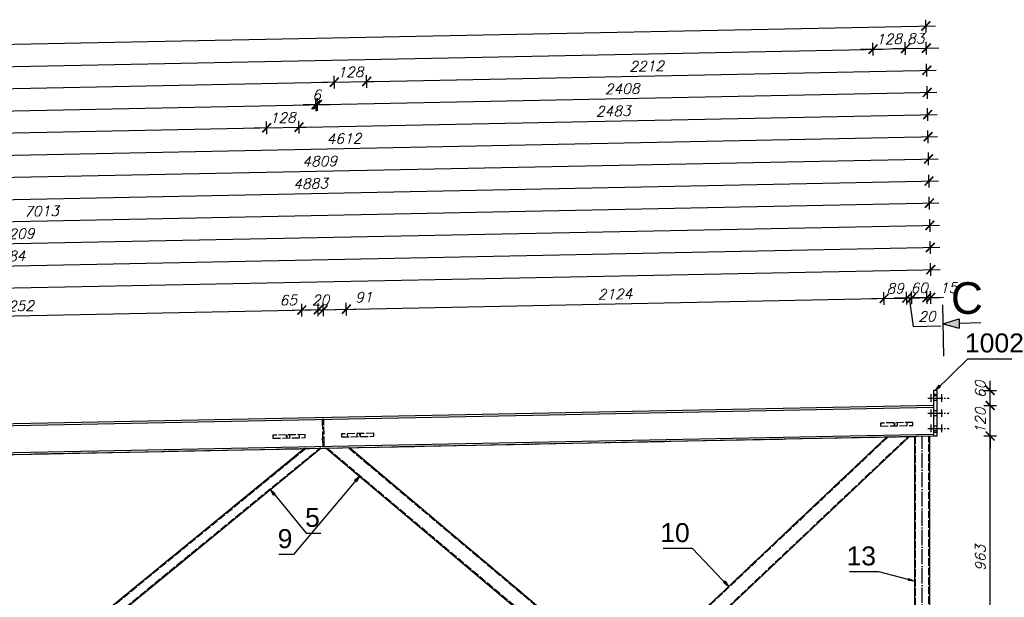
# Model space of a CAD drawing. Header units: millimetres. Extents: x 1814 to 94182, y 11562 to 49454.
# Tile 463 of 656: x 23540 to 23929, y 28825 to 29053. Entities that reach past the tile are written whole.
import ezdxf

# ---------------------------------------------------------------- set-up
doc = ezdxf.new("R2010")
doc.units = ezdxf.units.MM
doc.linetypes.add('ACAD_ISO02W100', pattern=[15, 12, -3])
doc.linetypes.add('ACAD_ISO04W100', pattern=[30, 24, -3, 0, -3])
doc.layers.add('wymiar', color=135, linetype='Continuous', lineweight=9)
doc.styles.add('ARIAL', font='arial.ttf')
doc.styles.add('CutSymbolUp', font='arial.ttf', dxfattribs={"height": 5})
doc.styles.add('WYMIARY', font='simplex.shx', dxfattribs={"oblique": 15})
doc.dimstyles.new('1-25', dxfattribs={"dimscale": 25, "dimtxt": 0.16, "dimasz": 0.2, "dimexe": 0.1, "dimexo": 0.1, "dimgap": 0.075, "dimtad": 1, "dimdec": 0, "dimlfac": 10, "dimrnd": 0.01, "dimzin": 9, "dimtxsty": 'WYMIARY', "dimblk": 'ARCHTICK', "dimcen": 0.2, "dimdle": 0.15, "dimadec": 1, "dimazin": 1, "dimtfac": 1, "dimtdec": 0, "dimtix": 1, "dimtmove": 2, "dimatfit": 3, "dimldrblk": 'ARCHTICK', "dimfxl": 0, "dimarcsym": 0})

# ---------------------------------------------------------------- blocks, each defined once
blk = doc.blocks.new('sectionup')
blk.add_hatch(color=256).paths.add_polyline_path([(-2.55, 0.73), (-2.55, -0.73), (0, 0)])
at = {"color": 7, "linetype": 'Continuous'}
for p, q in [((0, 3), (0, -5.15)), ((-6, 0), (-2.55, 0))]:
    blk.add_line(p, q, dxfattribs=at)
for p, q in [((0, 0), (-2.55, 0.73)), ((-2.55, 0.73), (-2.55, -0.73)), ((0, 0), (-2.55, -0.73))]:
    blk.add_line(p, q)
blk = doc.blocks.new('_ARCHTICK')
at = {"color": 0, "linetype": 'ByBlock', "lineweight": -2}
blk.add_solid([(0.398, 0.309), (0.309, 0.398), (-0.309, -0.398), (-0.398, -0.309)], dxfattribs=at)
blk = doc.blocks.new('*D1238')
at = {"layer": 'Defpoints', "color": 0}
for p in [(23901.14, 28888.38), (23923.51, 28888.38), (23902.64, 28792.11)]:
    blk.add_point(p, dxfattribs=at)
at = {"layer": 'wymiar', "color": 0, "lineweight": -2}
for p, q in [((23923.51, 28788.36), (23923.51, 28892.13)), ((23921.01, 28888.38), (23926.01, 28888.38)), ((23921.01, 28792.11), (23926.01, 28792.11))]:
    blk.add_line(p, q, dxfattribs=at)
at = {"layer": 'wymiar', "color": 0, "lineweight": -2, "xscale": 5, "yscale": 5, "zscale": 5}
for p, rotation in [((23923.51, 28888.38), 90), ((23923.51, 28792.11), 270)]:
    blk.add_blockref('_ARCHTICK', p, dxfattribs=dict(at, rotation=rotation))
at = {"layer": 'wymiar', "color": 0, "insert": (23919.63, 28840.25), "char_height": 4, "attachment_point": 5, "rotation": 90, "style": 'WYMIARY'}
blk.add_mtext('963', dxfattribs=at)
blk = doc.blocks.new('*D1244')
at = {"layer": 'Defpoints', "color": 0}
for p in [(23901.14, 28900.39), (23923.51, 28900.39), (23901.14, 28888.38)]:
    blk.add_point(p, dxfattribs=at)
at = {"layer": 'wymiar', "color": 0, "lineweight": -2}
for p, q in [((23923.51, 28900.39), (23923.51, 28905.39)), ((23921.01, 28900.39), (23926.01, 28900.39)), ((23923.51, 28888.38), (23923.51, 28900.39)), ((23921.01, 28888.38), (23926.01, 28888.38)), ((23923.51, 28888.38), (23923.51, 28883.38))]:
    blk.add_line(p, q, dxfattribs=at)
at = {"layer": 'wymiar', "color": 0, "lineweight": -2, "xscale": 5, "yscale": 5, "zscale": 5}
for p, rotation in [((23923.51, 28900.39), 270), ((23923.51, 28888.38), 90)]:
    blk.add_blockref('_ARCHTICK', p, dxfattribs=dict(at, rotation=rotation))
at = {"layer": 'wymiar', "color": 0, "insert": (23919.63, 28894.38), "char_height": 4, "attachment_point": 5, "rotation": 90, "style": 'WYMIARY'}
blk.add_mtext('120', dxfattribs=at)
blk = doc.blocks.new('*D1245')
at = {"layer": 'Defpoints', "color": 0}
for p in [(23901.14, 28906.39), (23923.51, 28906.39), (23901.14, 28900.39)]:
    blk.add_point(p, dxfattribs=at)
at = {"layer": 'wymiar', "color": 0, "lineweight": -2}
for p, q in [((23923.51, 28896.64), (23923.51, 28910.14)), ((23921.01, 28906.39), (23926.01, 28906.39)), ((23921.01, 28900.39), (23926.01, 28900.39))]:
    blk.add_line(p, q, dxfattribs=at)
at = {"layer": 'wymiar', "color": 0, "lineweight": -2, "xscale": 5, "yscale": 5, "zscale": 5}
for p, rotation in [((23923.51, 28906.39), 90), ((23923.51, 28900.39), 270)]:
    blk.add_blockref('_ARCHTICK', p, dxfattribs=dict(at, rotation=rotation))
at = {"layer": 'wymiar', "color": 0, "insert": (23919.63, 28906.79), "char_height": 4, "attachment_point": 5, "rotation": 90, "style": 'WYMIARY'}
blk.add_mtext('60', dxfattribs=at)
blk = doc.blocks.new('*D1249')
at = {"layer": 'Defpoints', "color": 0}
for p in [(23637.84, 29010.11), (23640.3, 28887.47), (22939.44, 28881.15)]:
    blk.add_point(p, dxfattribs=at)
at = {"layer": 'wymiar', "color": 0, "lineweight": -2}
for p, q in [((22933.39, 28996.02), (23641.59, 29010.19)), ((23637.89, 29007.61), (23637.79, 29012.61)), ((22937.19, 28993.59), (22937.09, 28998.59))]:
    blk.add_line(p, q, dxfattribs=at)
at = {"layer": 'wymiar', "color": 0, "lineweight": -2, "xscale": 5, "yscale": 5, "zscale": 5}
for p, rotation in [((23637.84, 29010.11), 1.146122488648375), ((22937.14, 28996.09), 181.1461224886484)]:
    blk.add_blockref('_ARCHTICK', p, dxfattribs=dict(at, rotation=rotation))
at = {"layer": 'wymiar', "color": 0, "insert": (23287.42, 29006.98), "char_height": 4, "attachment_point": 5, "rotation": 1.1461, "style": 'WYMIARY'}
blk.add_mtext('7008', dxfattribs=at)
blk = doc.blocks.new('*D1250')
at = {"layer": 'Defpoints', "color": 0}
for p in [(23657.29, 29019.25), (23659.89, 28889.56), (22939.44, 28881.15)]:
    blk.add_point(p, dxfattribs=at)
at = {"layer": 'wymiar', "color": 0, "lineweight": -2}
for p, q in [((23657.34, 29016.75), (23657.24, 29021.75)), ((22933.22, 29004.77), (23661.04, 29019.33)), ((22937.02, 29002.34), (22936.92, 29007.34))]:
    blk.add_line(p, q, dxfattribs=at)
at = {"layer": 'wymiar', "color": 0, "lineweight": -2, "xscale": 5, "yscale": 5, "zscale": 5}
for p, rotation in [((23657.29, 29019.25), 1.146122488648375), ((22936.97, 29004.84), 181.1461224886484)]:
    blk.add_blockref('_ARCHTICK', p, dxfattribs=dict(at, rotation=rotation))
at = {"layer": 'wymiar', "color": 0, "insert": (23297.05, 29015.92), "char_height": 4, "attachment_point": 5, "rotation": 1.1461, "style": 'WYMIARY'}
blk.add_mtext('7205', dxfattribs=at)
blk = doc.blocks.new('*D1251')
at = {"layer": 'Defpoints', "color": 0}
for p in [(23664.57, 29028.15), (23667.38, 28888.01), (22939.44, 28881.15)]:
    blk.add_point(p, dxfattribs=at)
at = {"layer": 'wymiar', "color": 0, "lineweight": -2}
for p, q in [((23664.62, 29025.65), (23664.52, 29030.65)), ((22933.04, 29013.52), (23668.32, 29028.23)), ((22936.84, 29011.09), (22936.74, 29016.09))]:
    blk.add_line(p, q, dxfattribs=at)
at = {"layer": 'wymiar', "color": 0, "lineweight": -2, "xscale": 5, "yscale": 5, "zscale": 5}
for p, rotation in [((23664.57, 29028.15), 1.146122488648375), ((22936.79, 29013.59), 181.1461224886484)]:
    blk.add_blockref('_ARCHTICK', p, dxfattribs=dict(at, rotation=rotation))
at = {"layer": 'wymiar', "color": 0, "insert": (23300.61, 29024.74), "char_height": 4, "attachment_point": 5, "rotation": 1.1461, "style": 'WYMIARY'}
blk.add_mtext('7279', dxfattribs=at)
blk = doc.blocks.new('*D1252')
at = {"layer": 'Defpoints', "color": 0}
for p in [(23877.27, 29041.16), (23880.25, 28892.27), (22939.44, 28881.15)]:
    blk.add_point(p, dxfattribs=at)
at = {"layer": 'wymiar', "color": 0, "lineweight": -2}
for p, q in [((22932.87, 29022.26), (23881.02, 29041.23)), ((23877.32, 29038.66), (23877.22, 29043.66)), ((22936.67, 29019.84), (22936.57, 29024.84))]:
    blk.add_line(p, q, dxfattribs=at)
at = {"layer": 'wymiar', "color": 0, "lineweight": -2, "xscale": 5, "yscale": 5, "zscale": 5}
for p, rotation in [((23877.27, 29041.16), 1.146122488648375), ((22936.62, 29022.34), 181.1461224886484)]:
    blk.add_blockref('_ARCHTICK', p, dxfattribs=dict(at, rotation=rotation))
at = {"layer": 'wymiar', "color": 0, "insert": (23406.87, 29035.62), "char_height": 4, "attachment_point": 5, "rotation": 1.1461, "style": 'WYMIARY'}
blk.add_mtext('9408', dxfattribs=at)
blk = doc.blocks.new('*D1253')
at = {"layer": 'Defpoints', "color": 0}
for p in [(23898.14, 29050.33), (23901.14, 28900.39), (22939.44, 28881.15)]:
    blk.add_point(p, dxfattribs=at)
at = {"layer": 'wymiar', "color": 0, "lineweight": -2}
for p, q in [((23898.19, 29047.83), (23898.09, 29052.83)), ((22932.69, 29031.01), (23901.89, 29050.4)), ((22936.49, 29028.59), (22936.39, 29033.59))]:
    blk.add_line(p, q, dxfattribs=at)
at = {"layer": 'wymiar', "color": 0, "lineweight": -2, "xscale": 5, "yscale": 5, "zscale": 5}
for p, rotation in [((23898.14, 29050.33), 1.146122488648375), ((22936.44, 29031.09), 181.1461224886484)]:
    blk.add_blockref('_ARCHTICK', p, dxfattribs=dict(at, rotation=rotation))
at = {"layer": 'wymiar', "color": 0, "insert": (23417.22, 29044.58), "char_height": 4, "attachment_point": 5, "rotation": 1.1461, "style": 'WYMIARY'}
blk.add_mtext('9619', dxfattribs=at)
blk = doc.blocks.new('*D1239')
at = {"layer": 'Defpoints', "color": 0}
for p in [(23900.07, 28954.1), (23901.14, 28900.39), (22960.14, 28873.86)]:
    blk.add_point(p, dxfattribs=at)
at = {"layer": 'wymiar', "color": 0, "lineweight": -2}
for p, q in [((23900.12, 28951.6), (23900.02, 28956.6)), ((22955.17, 28935.19), (23903.82, 28954.17)), ((22958.97, 28932.77), (22958.87, 28937.77))]:
    blk.add_line(p, q, dxfattribs=at)
at = {"layer": 'wymiar', "color": 0, "lineweight": -2, "xscale": 5, "yscale": 5, "zscale": 5}
for p, rotation in [((23900.07, 28954.1), 1.146122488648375), ((22958.92, 28935.27), 181.1461224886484)]:
    blk.add_blockref('_ARCHTICK', p, dxfattribs=dict(at, rotation=rotation))
at = {"layer": 'wymiar', "color": 0, "insert": (23429.41, 28948.56), "char_height": 4, "attachment_point": 5, "rotation": 1.1461, "style": 'WYMIARY'}
blk.add_mtext('9413', dxfattribs=at)
blk = doc.blocks.new('*D1241')
at = {"layer": 'Defpoints', "color": 0}
for p in [(23899.89, 28962.84), (23901.14, 28900.39), (23173.04, 28879.32)]:
    blk.add_point(p, dxfattribs=at)
at = {"layer": 'wymiar', "color": 0, "lineweight": -2}
for p, q in [((23899.94, 28960.34), (23899.84, 28965.34)), ((23167.91, 28948.2), (23903.64, 28962.92)), ((23171.71, 28945.78), (23171.61, 28950.77))]:
    blk.add_line(p, q, dxfattribs=at)
at = {"layer": 'wymiar', "color": 0, "lineweight": -2, "xscale": 5, "yscale": 5, "zscale": 5}
for p, rotation in [((23899.89, 28962.84), 1.146122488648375), ((23171.66, 28948.27), 181.1461224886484)]:
    blk.add_blockref('_ARCHTICK', p, dxfattribs=dict(at, rotation=rotation))
at = {"layer": 'wymiar', "color": 0, "insert": (23535.7, 28959.43), "char_height": 4, "attachment_point": 5, "rotation": 1.1461, "style": 'WYMIARY'}
blk.add_mtext('7284', dxfattribs=at)
blk = doc.blocks.new('*D1243')
at = {"layer": 'Defpoints', "color": 0}
for p in [(23899.72, 28971.59), (23901.14, 28900.39), (23180.49, 28879.97)]:
    blk.add_point(p, dxfattribs=at)
at = {"layer": 'wymiar', "color": 0, "lineweight": -2}
for p, q in [((23175.19, 28957.1), (23903.47, 28971.67)), ((23899.77, 28969.09), (23899.67, 28974.09)), ((23178.99, 28954.67), (23178.89, 28959.67))]:
    blk.add_line(p, q, dxfattribs=at)
at = {"layer": 'wymiar', "color": 0, "lineweight": -2, "xscale": 5, "yscale": 5, "zscale": 5}
for p, rotation in [((23899.72, 28971.59), 1.146122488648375), ((23178.94, 28957.17), 181.1461224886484)]:
    blk.add_blockref('_ARCHTICK', p, dxfattribs=dict(at, rotation=rotation))
at = {"layer": 'wymiar', "color": 0, "insert": (23539.25, 28968.26), "char_height": 4, "attachment_point": 5, "rotation": 1.1461, "style": 'WYMIARY'}
blk.add_mtext('7209', dxfattribs=at)
blk = doc.blocks.new('*D1269')
at = {"layer": 'Defpoints', "color": 0}
for p in [(23899.54, 28980.34), (23901.14, 28900.39), (23200.12, 28879.86)]:
    blk.add_point(p, dxfattribs=at)
at = {"layer": 'wymiar', "color": 0, "lineweight": -2}
for p, q in [((23899.59, 28977.84), (23899.49, 28982.84)), ((23194.64, 28966.24), (23903.29, 28980.42)), ((23198.44, 28963.81), (23198.34, 28968.81))]:
    blk.add_line(p, q, dxfattribs=at)
at = {"layer": 'wymiar', "color": 0, "lineweight": -2, "xscale": 5, "yscale": 5, "zscale": 5}
for p, rotation in [((23899.54, 28980.34), 1.146122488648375), ((23198.39, 28966.31), 181.1461224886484)]:
    blk.add_blockref('_ARCHTICK', p, dxfattribs=dict(at, rotation=rotation))
at = {"layer": 'wymiar', "color": 0, "insert": (23548.89, 28977.2), "char_height": 4, "attachment_point": 5, "rotation": 1.1461, "style": 'WYMIARY'}
blk.add_mtext('7013', dxfattribs=at)
blk = doc.blocks.new('*D1271')
at = {"layer": 'Defpoints', "color": 0}
for p in [(23899.37, 28989.09), (23901.14, 28900.39), (23413.04, 28884.12)]:
    blk.add_point(p, dxfattribs=at)
at = {"layer": 'wymiar', "color": 0, "lineweight": -2}
for p, q in [((23899.42, 28986.59), (23899.32, 28991.59)), ((23407.39, 28979.25), (23903.12, 28989.16)), ((23411.19, 28976.82), (23411.09, 28981.82))]:
    blk.add_line(p, q, dxfattribs=at)
at = {"layer": 'wymiar', "color": 0, "lineweight": -2, "xscale": 5, "yscale": 5, "zscale": 5}
for p, rotation in [((23899.37, 28989.09), 1.146122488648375), ((23411.14, 28979.32), 181.1461224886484)]:
    blk.add_blockref('_ARCHTICK', p, dxfattribs=dict(at, rotation=rotation))
at = {"layer": 'wymiar', "color": 0, "insert": (23655.17, 28988.08), "char_height": 4, "attachment_point": 5, "rotation": 1.1461, "style": 'WYMIARY'}
blk.add_mtext('4883', dxfattribs=at)
blk = doc.blocks.new('*D1273')
at = {"layer": 'Defpoints', "color": 0}
for p in [(23899.19, 28997.84), (23901.14, 28900.39), (23420.41, 28888.64)]:
    blk.add_point(p, dxfattribs=at)
at = {"layer": 'wymiar', "color": 0, "lineweight": -2}
for p, q in [((23899.24, 28995.34), (23899.14, 29000.34)), ((23414.67, 28988.14), (23902.94, 28997.91)), ((23418.47, 28985.72), (23418.37, 28990.72))]:
    blk.add_line(p, q, dxfattribs=at)
at = {"layer": 'wymiar', "color": 0, "lineweight": -2, "xscale": 5, "yscale": 5, "zscale": 5}
for p, rotation in [((23899.19, 28997.84), 1.146122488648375), ((23418.42, 28988.22), 181.1461224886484)]:
    blk.add_blockref('_ARCHTICK', p, dxfattribs=dict(at, rotation=rotation))
at = {"layer": 'wymiar', "color": 0, "insert": (23658.73, 28996.9), "char_height": 4, "attachment_point": 5, "rotation": 1.1461, "style": 'WYMIARY'}
blk.add_mtext('4809', dxfattribs=at)
blk = doc.blocks.new('*D1259')
at = {"layer": 'Defpoints', "color": 0}
for p in [(23899.02, 29006.59), (23901.14, 28900.39), (23440.12, 28884.66)]:
    blk.add_point(p, dxfattribs=at)
at = {"layer": 'wymiar', "color": 0, "lineweight": -2}
for p, q in [((23434.12, 28997.28), (23902.77, 29006.66)), ((23899.07, 29004.09), (23898.97, 29009.08)), ((23437.92, 28994.86), (23437.82, 28999.86))]:
    blk.add_line(p, q, dxfattribs=at)
at = {"layer": 'wymiar', "color": 0, "lineweight": -2, "xscale": 5, "yscale": 5, "zscale": 5}
for p, rotation in [((23899.02, 29006.59), 1.146122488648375), ((23437.87, 28997.36), 181.1461224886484)]:
    blk.add_blockref('_ARCHTICK', p, dxfattribs=dict(at, rotation=rotation))
at = {"layer": 'wymiar', "color": 0, "insert": (23668.36, 29005.85), "char_height": 4, "attachment_point": 5, "rotation": 1.1461, "style": 'WYMIARY'}
blk.add_mtext('4612', dxfattribs=at)
blk = doc.blocks.new('*D1260')
at = {"layer": 'Defpoints', "color": 0}
for p in [(23650.61, 29010.37), (23640.3, 28887.47), (23653.04, 28888.92)]:
    blk.add_point(p, dxfattribs=at)
at = {"layer": 'wymiar', "color": 0, "lineweight": -2}
for p, q in [((23637.84, 29010.11), (23632.84, 29010.01)), ((23637.89, 29007.61), (23637.79, 29012.61)), ((23637.84, 29010.11), (23650.61, 29010.37)), ((23650.66, 29007.87), (23650.56, 29012.87)), ((23650.61, 29010.37), (23655.61, 29010.47))]:
    blk.add_line(p, q, dxfattribs=at)
at = {"layer": 'wymiar', "color": 0, "lineweight": -2, "xscale": 5, "yscale": 5, "zscale": 5}
for p, rotation in [((23637.84, 29010.11), 1.146122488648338), ((23650.61, 29010.37), 181.1461224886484)]:
    blk.add_blockref('_ARCHTICK', p, dxfattribs=dict(at, rotation=rotation))
at = {"layer": 'wymiar', "color": 0, "insert": (23644.15, 29014.11), "char_height": 4, "attachment_point": 5, "rotation": 1.1461, "style": 'WYMIARY'}
blk.add_mtext('128', dxfattribs=at)
blk = doc.blocks.new('*D1261')
at = {"layer": 'Defpoints', "color": 0}
for p in [(23898.84, 29015.33), (23901.14, 28900.39), (23653.04, 28888.92)]:
    blk.add_point(p, dxfattribs=at)
at = {"layer": 'wymiar', "color": 0, "lineweight": -2}
for p, q in [((23898.89, 29012.83), (23898.79, 29017.83)), ((23646.86, 29010.29), (23902.59, 29015.41)), ((23650.66, 29007.87), (23650.56, 29012.87))]:
    blk.add_line(p, q, dxfattribs=at)
at = {"layer": 'wymiar', "color": 0, "lineweight": -2, "xscale": 5, "yscale": 5, "zscale": 5}
for p, rotation in [((23898.84, 29015.33), 1.146122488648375), ((23650.61, 29010.37), 181.1461224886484)]:
    blk.add_blockref('_ARCHTICK', p, dxfattribs=dict(at, rotation=rotation))
at = {"layer": 'wymiar', "color": 0, "insert": (23774.65, 29016.72), "char_height": 4, "attachment_point": 5, "rotation": 1.1461, "style": 'WYMIARY'}
blk.add_mtext('2483', dxfattribs=at)
blk = doc.blocks.new('*D1262')
at = {"layer": 'Defpoints', "color": 0}
for p in [(23657.89, 29019.26), (23660.4, 28893.73), (23659.89, 28889.56)]:
    blk.add_point(p, dxfattribs=at)
at = {"layer": 'wymiar', "color": 0, "lineweight": -2}
for p, q in [((23657.34, 29016.75), (23657.24, 29021.75)), ((23657.94, 29016.77), (23657.84, 29021.76)), ((23657.29, 29019.25), (23652.29, 29019.15)), ((23657.29, 29019.25), (23657.89, 29019.26)), ((23657.89, 29019.26), (23662.89, 29019.36))]:
    blk.add_line(p, q, dxfattribs=at)
at = {"layer": 'wymiar', "color": 0, "lineweight": -2, "xscale": 5, "yscale": 5, "zscale": 5}
for p, rotation in [((23657.29, 29019.25), 1.146122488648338), ((23657.89, 29019.26), 181.1461224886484)]:
    blk.add_blockref('_ARCHTICK', p, dxfattribs=dict(at, rotation=rotation))
at = {"layer": 'wymiar', "color": 0, "insert": (23657.51, 29023.13), "char_height": 4, "attachment_point": 5, "rotation": 1.1461, "style": 'WYMIARY'}
blk.add_mtext('6', dxfattribs=at)
blk = doc.blocks.new('*D1263')
at = {"layer": 'Defpoints', "color": 0}
for p in [(23898.67, 29024.08), (23901.14, 28900.39), (23660.4, 28893.73)]:
    blk.add_point(p, dxfattribs=at)
at = {"layer": 'wymiar', "color": 0, "lineweight": -2}
for p, q in [((23898.72, 29021.58), (23898.62, 29026.58)), ((23654.14, 29019.19), (23902.42, 29024.16)), ((23657.94, 29016.77), (23657.84, 29021.76))]:
    blk.add_line(p, q, dxfattribs=at)
at = {"layer": 'wymiar', "color": 0, "lineweight": -2, "xscale": 5, "yscale": 5, "zscale": 5}
for p, rotation in [((23898.67, 29024.08), 1.146122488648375), ((23657.89, 29019.26), 181.1461224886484)]:
    blk.add_blockref('_ARCHTICK', p, dxfattribs=dict(at, rotation=rotation))
at = {"layer": 'wymiar', "color": 0, "insert": (23778.2, 29025.55), "char_height": 4, "attachment_point": 5, "rotation": 1.1461, "style": 'WYMIARY'}
blk.add_mtext('2408', dxfattribs=at)
blk = doc.blocks.new('*D1264')
at = {"layer": 'Defpoints', "color": 0}
for p in [(23677.34, 29028.41), (23667.38, 28888.01), (23680.14, 28888.26)]:
    blk.add_point(p, dxfattribs=at)
at = {"layer": 'wymiar', "color": 0, "lineweight": -2}
for p, q in [((23664.62, 29025.65), (23664.52, 29030.65)), ((23677.39, 29025.91), (23677.29, 29030.91)), ((23664.57, 29028.15), (23659.57, 29028.05)), ((23664.57, 29028.15), (23677.34, 29028.41)), ((23677.34, 29028.41), (23682.34, 29028.51))]:
    blk.add_line(p, q, dxfattribs=at)
at = {"layer": 'wymiar', "color": 0, "lineweight": -2, "xscale": 5, "yscale": 5, "zscale": 5}
for p, rotation in [((23664.57, 29028.15), 1.146122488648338), ((23677.34, 29028.41), 181.1461224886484)]:
    blk.add_blockref('_ARCHTICK', p, dxfattribs=dict(at, rotation=rotation))
at = {"layer": 'wymiar', "color": 0, "insert": (23670.88, 29032.15), "char_height": 4, "attachment_point": 5, "rotation": 1.1461, "style": 'WYMIARY'}
blk.add_mtext('128', dxfattribs=at)
blk = doc.blocks.new('*D1265')
at = {"layer": 'Defpoints', "color": 0}
for p in [(23898.49, 29032.83), (23901.14, 28900.39), (23680.14, 28888.26)]:
    blk.add_point(p, dxfattribs=at)
at = {"layer": 'wymiar', "color": 0, "lineweight": -2}
for p, q in [((23898.54, 29030.33), (23898.44, 29035.33)), ((23673.59, 29028.33), (23902.24, 29032.91)), ((23677.39, 29025.91), (23677.29, 29030.91))]:
    blk.add_line(p, q, dxfattribs=at)
at = {"layer": 'wymiar', "color": 0, "lineweight": -2, "xscale": 5, "yscale": 5, "zscale": 5}
for p, rotation in [((23898.49, 29032.83), 1.146122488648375), ((23677.34, 29028.41), 181.1461224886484)]:
    blk.add_blockref('_ARCHTICK', p, dxfattribs=dict(at, rotation=rotation))
at = {"layer": 'wymiar', "color": 0, "insert": (23787.84, 29034.49), "char_height": 4, "attachment_point": 5, "rotation": 1.1461, "style": 'WYMIARY'}
blk.add_mtext('2212', dxfattribs=at)
blk = doc.blocks.new('*D1266')
at = {"layer": 'Defpoints', "color": 0}
for p in [(23890.04, 29041.41), (23892.99, 28893.72), (23880.25, 28892.27)]:
    blk.add_point(p, dxfattribs=at)
at = {"layer": 'wymiar', "color": 0, "lineweight": -2}
for p, q in [((23877.27, 29041.16), (23872.27, 29041.06)), ((23877.32, 29038.66), (23877.22, 29043.66)), ((23877.27, 29041.16), (23890.04, 29041.41)), ((23890.09, 29038.91), (23889.99, 29043.91)), ((23890.04, 29041.41), (23895.04, 29041.51))]:
    blk.add_line(p, q, dxfattribs=at)
at = {"layer": 'wymiar', "color": 0, "lineweight": -2, "xscale": 5, "yscale": 5, "zscale": 5}
for p, rotation in [((23877.27, 29041.16), 1.146122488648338), ((23890.04, 29041.41), 181.1461224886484)]:
    blk.add_blockref('_ARCHTICK', p, dxfattribs=dict(at, rotation=rotation))
at = {"layer": 'wymiar', "color": 0, "insert": (23883.58, 29045.16), "char_height": 4, "attachment_point": 5, "rotation": 1.1461, "style": 'WYMIARY'}
blk.add_mtext('128', dxfattribs=at)
blk = doc.blocks.new('*D1267')
at = {"layer": 'Defpoints', "color": 0}
for p in [(23898.32, 29041.58), (23901.14, 28900.39), (23892.99, 28893.72)]:
    blk.add_point(p, dxfattribs=at)
at = {"layer": 'wymiar', "color": 0, "lineweight": -2}
for p, q in [((23890.04, 29041.41), (23885.04, 29041.31)), ((23890.09, 29038.91), (23889.99, 29043.91)), ((23890.04, 29041.41), (23898.32, 29041.58)), ((23898.37, 29039.08), (23898.27, 29044.08)), ((23898.32, 29041.58), (23903.32, 29041.68))]:
    blk.add_line(p, q, dxfattribs=at)
at = {"layer": 'wymiar', "color": 0, "lineweight": -2, "xscale": 5, "yscale": 5, "zscale": 5}
for p, rotation in [((23890.04, 29041.41), 1.146122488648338), ((23898.32, 29041.58), 181.1461224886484)]:
    blk.add_blockref('_ARCHTICK', p, dxfattribs=dict(at, rotation=rotation))
at = {"layer": 'wymiar', "color": 0, "insert": (23894.1, 29045.37), "char_height": 4, "attachment_point": 5, "rotation": 1.1461, "style": 'WYMIARY'}
blk.add_mtext('83', dxfattribs=at)
blk = doc.blocks.new('*D1228')
at = {"layer": 'Defpoints', "color": 0}
for p in [(23651.7, 28938.1), (23653.11, 28867.64), (23427.96, 28863.14)]:
    blk.add_point(p, dxfattribs=at)
at = {"layer": 'wymiar', "color": 0, "lineweight": -2}
for p, q in [((23651.75, 28935.6), (23651.65, 28940.6)), ((23422.8, 28933.52), (23655.45, 28938.18)), ((23426.6, 28931.1), (23426.5, 28936.1))]:
    blk.add_line(p, q, dxfattribs=at)
at = {"layer": 'wymiar', "color": 0, "lineweight": -2, "xscale": 5, "yscale": 5, "zscale": 5}
for p, rotation in [((23651.7, 28938.1), 1.146119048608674), ((23426.55, 28933.6), 181.1461190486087)]:
    blk.add_blockref('_ARCHTICK', p, dxfattribs=dict(at, rotation=rotation))
at = {"layer": 'wymiar', "color": 0, "insert": (23539.05, 28939.73), "char_height": 4, "attachment_point": 5, "rotation": 1.1461, "style": 'WYMIARY'}
blk.add_mtext('2252', dxfattribs=at)
blk = doc.blocks.new('*D1229')
at = {"layer": 'Defpoints', "color": 0}
for p in [(23658.17, 28938.23), (23653.11, 28867.64), (23659.58, 28867.77)]:
    blk.add_point(p, dxfattribs=at)
at = {"layer": 'wymiar', "color": 0, "lineweight": -2}
for p, q in [((23651.75, 28935.6), (23651.65, 28940.6)), ((23658.22, 28935.73), (23658.12, 28940.73)), ((23647.95, 28938.03), (23661.92, 28938.31))]:
    blk.add_line(p, q, dxfattribs=at)
at = {"layer": 'wymiar', "color": 0, "lineweight": -2, "xscale": 5, "yscale": 5, "zscale": 5}
for p, rotation in [((23651.7, 28938.1), 181.1461190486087), ((23658.17, 28938.23), 1.146119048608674)]:
    blk.add_blockref('_ARCHTICK', p, dxfattribs=dict(at, rotation=rotation))
at = {"layer": 'wymiar', "color": 0, "insert": (23646.38, 28942.04), "char_height": 4, "attachment_point": 5, "rotation": 1.1461, "style": 'WYMIARY'}
blk.add_mtext('65', dxfattribs=at)
blk = doc.blocks.new('*D1230')
at = {"layer": 'Defpoints', "color": 0}
for p in [(23660.2, 28938.27), (23659.58, 28867.77), (23661.61, 28867.81)]:
    blk.add_point(p, dxfattribs=at)
at = {"layer": 'wymiar', "color": 0, "lineweight": -2}
for p, q in [((23658.22, 28935.73), (23658.12, 28940.73)), ((23660.25, 28935.77), (23660.15, 28940.77)), ((23658.17, 28938.23), (23653.17, 28938.13)), ((23658.17, 28938.23), (23660.2, 28938.27)), ((23660.2, 28938.27), (23665.2, 28938.37))]:
    blk.add_line(p, q, dxfattribs=at)
at = {"layer": 'wymiar', "color": 0, "lineweight": -2, "xscale": 5, "yscale": 5, "zscale": 5}
for p, rotation in [((23658.17, 28938.23), 1.146119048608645), ((23660.2, 28938.27), 181.1461190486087)]:
    blk.add_blockref('_ARCHTICK', p, dxfattribs=dict(at, rotation=rotation))
at = {"layer": 'wymiar', "color": 0, "insert": (23659.11, 28942.13), "char_height": 4, "attachment_point": 5, "rotation": 1.1461, "style": 'WYMIARY'}
blk.add_mtext('20', dxfattribs=at)
blk = doc.blocks.new('*D1209')
at = {"layer": 'Defpoints', "color": 0}
for p in [(23669.3, 28938.46), (23661.61, 28867.81), (23670.71, 28867.99)]:
    blk.add_point(p, dxfattribs=at)
at = {"layer": 'wymiar', "color": 0, "lineweight": -2}
for p, q in [((23660.25, 28935.77), (23660.15, 28940.77)), ((23669.35, 28935.96), (23669.25, 28940.96)), ((23656.45, 28938.2), (23673.05, 28938.53))]:
    blk.add_line(p, q, dxfattribs=at)
at = {"layer": 'wymiar', "color": 0, "lineweight": -2, "xscale": 5, "yscale": 5, "zscale": 5}
for p, rotation in [((23660.2, 28938.27), 181.1461190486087), ((23669.3, 28938.46), 1.146119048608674)]:
    blk.add_blockref('_ARCHTICK', p, dxfattribs=dict(at, rotation=rotation))
at = {"layer": 'wymiar', "color": 0, "insert": (23676.18, 28943.17), "char_height": 4, "attachment_point": 5, "rotation": 1.1461, "style": 'WYMIARY'}
blk.add_mtext('91', dxfattribs=at)
blk = doc.blocks.new('*D1210')
at = {"layer": 'Defpoints', "color": 0}
for p in [(23881.65, 28942.7), (23883.06, 28872.24), (23670.71, 28867.99)]:
    blk.add_point(p, dxfattribs=at)
at = {"layer": 'wymiar', "color": 0, "lineweight": -2}
for p, q in [((23881.7, 28940.2), (23881.6, 28945.2)), ((23665.55, 28938.38), (23885.4, 28942.78)), ((23669.35, 28935.96), (23669.25, 28940.96))]:
    blk.add_line(p, q, dxfattribs=at)
at = {"layer": 'wymiar', "color": 0, "lineweight": -2, "xscale": 5, "yscale": 5, "zscale": 5}
for p, rotation in [((23881.65, 28942.7), 1.146119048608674), ((23669.3, 28938.46), 181.1461190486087)]:
    blk.add_blockref('_ARCHTICK', p, dxfattribs=dict(at, rotation=rotation))
at = {"layer": 'wymiar', "color": 0, "insert": (23775.4, 28944.45), "char_height": 4, "attachment_point": 5, "rotation": 1.1461, "style": 'WYMIARY'}
blk.add_mtext('2124', dxfattribs=at)
blk = doc.blocks.new('*D1211')
at = {"layer": 'Defpoints', "color": 0}
for p in [(23890.57, 28942.88), (23883.06, 28872.24), (23891.98, 28872.42)]:
    blk.add_point(p, dxfattribs=at)
at = {"layer": 'wymiar', "color": 0, "lineweight": -2}
for p, q in [((23881.7, 28940.2), (23881.6, 28945.2)), ((23890.62, 28940.38), (23890.52, 28945.38)), ((23881.65, 28942.7), (23876.65, 28942.6)), ((23881.65, 28942.7), (23890.57, 28942.88)), ((23890.57, 28942.88), (23895.57, 28942.98))]:
    blk.add_line(p, q, dxfattribs=at)
at = {"layer": 'wymiar', "color": 0, "lineweight": -2, "xscale": 5, "yscale": 5, "zscale": 5}
for p, rotation in [((23881.65, 28942.7), 1.146119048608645), ((23890.57, 28942.88), 181.1461190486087)]:
    blk.add_blockref('_ARCHTICK', p, dxfattribs=dict(at, rotation=rotation))
at = {"layer": 'wymiar', "color": 0, "insert": (23886.03, 28946.67), "char_height": 4, "attachment_point": 5, "rotation": 1.1461, "style": 'WYMIARY'}
blk.add_mtext('89', dxfattribs=at)
blk = doc.blocks.new('*D1212')
at = {"layer": 'Defpoints', "color": 0}
for p in [(23892.55, 28942.92), (23891.98, 28872.42), (23893.96, 28872.46)]:
    blk.add_point(p, dxfattribs=at)
at = {"layer": 'wymiar', "color": 0, "lineweight": -2}
for p, q in [((23890.62, 28940.38), (23890.52, 28945.38)), ((23892.6, 28940.42), (23892.5, 28945.42)), ((23890.57, 28942.88), (23885.57, 28942.78)), ((23890.57, 28942.88), (23892.55, 28942.92)), ((23890.57, 28942.88), (23892.55, 28942.92)), ((23891.56, 28942.9), (23893.17, 28931.64)), ((23892.55, 28942.92), (23897.55, 28943.02)), ((23893.17, 28931.64), (23904.07, 28931.85))]:
    blk.add_line(p, q, dxfattribs=at)
at = {"layer": 'wymiar', "color": 0, "lineweight": -2, "xscale": 5, "yscale": 5, "zscale": 5}
for p, rotation in [((23890.57, 28942.88), 1.146119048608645), ((23892.55, 28942.92), 181.1461190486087)]:
    blk.add_blockref('_ARCHTICK', p, dxfattribs=dict(at, rotation=rotation))
at = {"layer": 'wymiar', "color": 0, "insert": (23898.55, 28935.62), "char_height": 4, "attachment_point": 5, "rotation": 1.1461, "style": 'WYMIARY'}
blk.add_mtext('20', dxfattribs=at)
blk = doc.blocks.new('*D1213')
at = {"layer": 'Defpoints', "color": 0}
for p in [(23898.55, 28943.04), (23893.96, 28872.46), (23899.96, 28872.58)]:
    blk.add_point(p, dxfattribs=at)
at = {"layer": 'wymiar', "color": 0, "lineweight": -2}
for p, q in [((23892.6, 28940.42), (23892.5, 28945.42)), ((23898.6, 28940.54), (23898.5, 28945.54)), ((23892.55, 28942.92), (23887.55, 28942.82)), ((23892.55, 28942.92), (23898.55, 28943.04)), ((23898.55, 28943.04), (23903.55, 28943.14))]:
    blk.add_line(p, q, dxfattribs=at)
at = {"layer": 'wymiar', "color": 0, "lineweight": -2, "xscale": 5, "yscale": 5, "zscale": 5}
for p, rotation in [((23892.55, 28942.92), 1.146119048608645), ((23898.55, 28943.04), 181.1461190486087)]:
    blk.add_blockref('_ARCHTICK', p, dxfattribs=dict(at, rotation=rotation))
at = {"layer": 'wymiar', "color": 0, "insert": (23895.47, 28946.86), "char_height": 4, "attachment_point": 5, "rotation": 1.1461, "style": 'WYMIARY'}
blk.add_mtext('60', dxfattribs=at)
blk = doc.blocks.new('*D1214')
at = {"layer": 'Defpoints', "color": 0}
for p in [(23900.05, 28943.07), (23899.96, 28872.58), (23901.46, 28872.61)]:
    blk.add_point(p, dxfattribs=at)
at = {"layer": 'wymiar', "color": 0, "lineweight": -2}
for p, q in [((23898.6, 28940.54), (23898.5, 28945.54)), ((23900.1, 28940.57), (23900, 28945.57)), ((23898.55, 28943.04), (23893.55, 28942.94)), ((23898.55, 28943.04), (23900.05, 28943.07)), ((23900.05, 28943.07), (23905.05, 28943.17))]:
    blk.add_line(p, q, dxfattribs=at)
at = {"layer": 'wymiar', "color": 0, "lineweight": -2, "xscale": 5, "yscale": 5, "zscale": 5}
for p, rotation in [((23898.55, 28943.04), 1.146119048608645), ((23900.05, 28943.07), 181.1461190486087)]:
    blk.add_blockref('_ARCHTICK', p, dxfattribs=dict(at, rotation=rotation))
at = {"layer": 'wymiar', "color": 0, "insert": (23907.06, 28946.93), "char_height": 4, "attachment_point": 5, "rotation": 1.1461, "style": 'WYMIARY'}
blk.add_mtext('15', dxfattribs=at)

msp = doc.modelspace()

# ---------------------------------------------------------------- linework, layer by layer
at = {"color": 10, "linetype": 'ACAD_ISO04W100', "ltscale": 0.25}
for p, q in [((23900.191, 28901.884), (23900.191, 28904.884)), ((23900.191, 28901.884), (23900.191, 28904.884)), ((23904.446, 28901.884), (23904.446, 28904.884)), ((23904.446, 28901.884), (23904.446, 28904.884)), ((23898.891, 28903.384), (23907.296, 28903.384)), ((23898.891, 28903.384), (23907.296, 28903.384)), ((23900.191, 28903.384), (23900.191, 28903.384)), ((23900.191, 28903.384), (23900.191, 28903.384)), ((23904.446, 28903.384), (23904.446, 28903.384)), ((23904.446, 28903.384), (23904.446, 28903.384)), ((23898.891, 28897.384), (23907.296, 28897.384)), ((23898.891, 28897.384), (23907.296, 28897.384)), ((23900.191, 28895.884), (23900.191, 28898.884)), ((23900.191, 28895.884), (23900.191, 28898.884)), ((23900.191, 28897.384), (23900.191, 28897.384)), ((23900.191, 28897.384), (23900.191, 28897.384)), ((23904.446, 28895.884), (23904.446, 28898.884)), ((23904.446, 28895.884), (23904.446, 28898.884)), ((23904.446, 28897.384), (23904.446, 28897.384)), ((23904.446, 28897.384), (23904.446, 28897.384)), ((23898.891, 28891.384), (23907.296, 28891.384)), ((23898.891, 28891.384), (23907.296, 28891.384)), ((23900.191, 28889.884), (23900.191, 28892.884)), ((23900.191, 28889.884), (23900.191, 28892.884)), ((23900.191, 28891.384), (23900.191, 28891.384)), ((23900.191, 28891.384), (23900.191, 28891.384)), ((23904.446, 28889.884), (23904.446, 28892.884)), ((23904.446, 28889.884), (23904.446, 28892.884)), ((23904.446, 28891.384), (23904.446, 28891.384)), ((23904.446, 28891.384), (23904.446, 28891.384)), ((22937.943, 28869.113), (23902.643, 28888.413)), ((23882.743, 28888.015), (23781.293, 28792.113)), ((23896.643, 28792.113), (23896.643, 28888.293)), ((23652.793, 28883.415), (23541.293, 28792.113)), ((23779.293, 28792.113), (23670.393, 28883.767))]:
    msp.add_line(p, q, dxfattribs=at)
at = {"color": 145, "linetype": 'Continuous', "ltscale": 0.25}
for p, q in [((23902.643, 28906.386), (23901.143, 28906.386)), ((23901.143, 28906.386), (23901.143, 28906.271)), ((23901.143, 28906.271), (23901.143, 28905.946)), ((23901.143, 28905.946), (23901.143, 28905.46)), ((23901.143, 28905.46), (23901.143, 28904.886)), ((23901.143, 28904.886), (23902.643, 28904.886)), ((23901.143, 28904.886), (23901.143, 28889.883)), ((23902.643, 28906.271), (23902.643, 28906.386)), ((23902.643, 28905.946), (23902.643, 28906.271)), ((23902.643, 28905.46), (23902.643, 28905.946)), ((23902.643, 28904.886), (23902.643, 28905.46)), ((23902.643, 28889.883), (23902.643, 28904.886)), ((23901.143, 28900.386), (22939.444, 28881.146)), ((22939.444, 28880.515), (23901.143, 28899.755)), ((23901.143, 28889.883), (23902.643, 28889.883)), ((23901.143, 28889.883), (23901.143, 28889.309)), ((23901.143, 28889.309), (23901.143, 28888.822)), ((23902.643, 28889.309), (23902.643, 28889.883)), ((23902.643, 28888.822), (23902.643, 28889.309)), ((23901.143, 28889.013), (22939.444, 28869.773)), ((22939.444, 28869.143), (23901.143, 28888.383)), ((23882.743, 28888.015), (23781.294, 28792.113)), ((23790.028, 28792.113), (23891.666, 28888.193)), ((23893.643, 28888.233), (23893.643, 28792.113)), ((23899.643, 28792.113), (23899.643, 28888.353)), ((23901.143, 28888.822), (23901.143, 28888.497)), ((23901.143, 28888.497), (23901.143, 28888.383)), ((23901.143, 28888.383), (23902.643, 28888.383)), ((23902.643, 28888.497), (23902.643, 28888.822)), ((23902.643, 28888.383), (23902.643, 28888.497)), ((23652.793, 28883.415), (23541.294, 28792.113)), ((23547.607, 28792.113), (23659.265, 28883.544)), ((23661.292, 28883.585), (23769.975, 28792.113)), ((23779.293, 28792.113), (23670.394, 28883.767))]:
    msp.add_line(p, q, dxfattribs=at)
at = {"color": 0, "linetype": 'ByBlock', "lineweight": -2}
for p, q in [((23901.893, 28906.386, 312.324), (23903.391, 28908.43, 312.324)), ((23903.973, 28907.834, 312.324), (23901.893, 28906.386, 312.324)), ((23903.973, 28907.834, 312.324), (23903.391, 28908.43, 312.324)), ((23672.523, 28870.865, 307.124), (23674.452, 28872.509, 307.124)), ((23672.523, 28870.865, 307.124), (23673.161, 28870.328, 307.124)), ((23674.452, 28872.509, 307.124), (23673.161, 28870.328, 307.124)), ((23640.581, 28865.013, 306.124), (23639.319, 28867.211, 306.124)), ((23639.319, 28867.211, 306.124), (23641.225, 28865.541, 306.124)), ((23640.581, 28865.013, 306.124), (23641.225, 28865.541, 306.124)), ((23818.817, 28831.025, 307.124), (23818.212, 28830.453, 307.124)), ((23818.817, 28831.025, 307.124), (23820.232, 28828.922, 307.124)), ((23891.336, 28832.041, 307.124), (23891.121, 28831.236, 307.124)), ((23893.643, 28830.991, 307.124), (23891.121, 28831.236, 307.124)), ((23891.336, 28832.041, 307.124), (23893.643, 28830.991, 307.124)), ((23820.232, 28828.922, 307.124), (23818.212, 28830.453, 307.124))]:
    msp.add_line(p, q, dxfattribs=at)
at = {"color": 84, "linetype": 'ACAD_ISO02W100', "ltscale": 0.25}
for p, q in [((23902.643, 28904.284), (23901.143, 28904.284)), ((23901.143, 28902.484), (23902.643, 28902.484)), ((23902.643, 28898.284), (23901.143, 28898.284)), ((23660.316, 28894.937), (23659.779, 28894.927)), ((23659.779, 28894.927), (23659.799, 28893.927)), ((23660.399, 28893.939), (23659.799, 28893.927)), ((23659.799, 28893.927), (23659.974, 28885.189)), ((23659.809, 28893.427), (23660.409, 28893.439)), ((23660.379, 28894.939), (23660.316, 28894.937)), ((23660.399, 28893.939), (23660.379, 28894.939)), ((23660.573, 28885.201), (23660.399, 28893.939)), ((23892.993, 28893.721), (23880.224, 28893.466)), ((23880.224, 28893.466), (23880.248, 28892.266)), ((23885.531, 28893.572), (23885.555, 28892.372)), ((23885.685, 28893.575), (23885.709, 28892.375)), ((23886.911, 28892.399), (23886.887, 28893.599)), ((23890.553, 28893.672), (23890.577, 28892.473)), ((23893.017, 28892.521), (23892.993, 28893.721)), ((23901.143, 28896.484), (23902.643, 28896.484)), ((23680.12, 28889.462), (23667.351, 28889.207)), ((23667.351, 28889.207), (23667.375, 28888.007)), ((23669.815, 28888.056), (23669.791, 28889.256)), ((23673.457, 28889.329), (23673.481, 28888.129)), ((23674.683, 28888.153), (23674.659, 28889.353)), ((23674.837, 28888.156), (23674.813, 28889.356)), ((23680.144, 28888.263), (23680.12, 28889.462)), ((23880.248, 28892.266), (23893.017, 28892.521)), ((23902.643, 28892.284), (23901.143, 28892.284)), ((23901.143, 28890.484), (23902.643, 28890.484)), ((23653.04, 28888.921), (23640.272, 28888.665)), ((23640.272, 28888.665), (23640.296, 28887.465)), ((23640.296, 28887.465), (23653.064, 28887.721)), ((23645.579, 28888.771), (23645.603, 28887.572)), ((23645.732, 28888.774), (23645.756, 28887.575)), ((23646.958, 28887.599), (23646.934, 28888.798)), ((23650.6, 28888.872), (23650.624, 28887.672)), ((23653.064, 28887.721), (23652.913, 28887.718)), ((23653.064, 28887.721), (23653.04, 28888.921)), ((23659.964, 28885.688), (23659.926, 28887.558)), ((23659.964, 28885.688), (23660.563, 28885.7)), ((23667.375, 28888.007), (23680.144, 28888.263)), ((23883.19, 28888.024), (23781.73, 28792.113)), ((23789.591, 28792.113), (23891.22, 28888.185)), ((23893.943, 28888.239), (23893.943, 28792.113)), ((23899.343, 28792.113), (23899.343, 28888.347)), ((23653.279, 28883.424), (23541.767, 28792.113)), ((23547.134, 28792.113), (23658.78, 28883.534)), ((23659.265, 28883.544), (23658.78, 28883.534)), ((23660.573, 28885.201), (23659.974, 28885.189)), ((23659.974, 28885.189), (23659.994, 28884.189)), ((23660.593, 28884.201), (23660.573, 28885.201)), ((23661.747, 28883.594), (23770.441, 28792.113)), ((23778.827, 28792.113), (23669.939, 28883.758))]:
    msp.add_line(p, q, dxfattribs=at)
at = {"color": 7}
for points in [[(23901.893, 28906.386), (23914.697, 28918.886), (23938.005, 28918.886)], [(23674.452, 28872.509), (23648.43, 28841.591), (23642.603, 28841.591)], [(23639.319, 28867.211), (23653.43, 28849.978), (23659.257, 28849.978)], [(23820.232, 28828.922), (23806.022, 28843.954), (23794.368, 28843.954)], [(23893.643, 28830.991), (23879.593, 28834.756), (23867.939, 28834.756)]]:
    msp.add_lwpolyline(points, dxfattribs=at)

# ---------------------------------------------------------------- block references
at = {"xscale": -2.500000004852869, "yscale": 2.500000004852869, "zscale": 2.500000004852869, "rotation": 1.146119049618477}
msp.add_blockref('sectionup', (23904.883, 28932.725, 304.124), dxfattribs=at)

# ---------------------------------------------------------------- texts
at = {"color": 96, "style": 'CutSymbolUp'}
msp.add_text('C', height=12.5, dxfattribs=at).set_placement((23908.043, 28936.618))
at = {"color": 7, "style": 'ARIAL'}
for s, p in [('1002', (23913.556, 28921.386)), ('5', (23652.995, 28852.478)), ('9', (23642.168, 28844.091)), ('10', (23793.227, 28846.454)), ('13', (23866.798, 28837.256))]:
    msp.add_text(s, height=7.5, dxfattribs=at).set_placement(p)

# ---------------------------------------------------------------- dimensions: what is measured, and where the dimension line sits
at = {"layer": 'wymiar'}
for base, p1, p2, angle, picture, middle in [((23898.144, 29050.327), (22939.444, 28881.146), (23901.143, 28900.386), 181.14612, '*D1253', (23417.216, 29044.581)), ((23890.038, 29041.413), (23880.248, 28892.266), (23892.993, 28893.721), 181.14612, '*D1266', (23883.576, 29045.159)), ((23898.319, 29041.578), (23892.993, 28893.721), (23901.143, 28900.386), 181.14612, '*D1267', (23894.101, 29045.37)), ((23877.27, 29041.157), (22939.444, 28881.146), (23880.248, 28892.266), 181.14612, '*D1252', (23406.867, 29035.622)), ((23898.494, 29032.83), (23680.144, 28888.263), (23901.143, 28900.386), 181.14612, '*D1265', (23787.839, 29034.492)), ((23677.34, 29028.406), (23667.375, 28888.007), (23680.144, 28888.263), 181.14612, '*D1264', (23670.878, 29032.152)), ((23664.572, 29028.15), (22939.444, 28881.146), (23667.375, 28888.007), 181.14612, '*D1251', (23300.605, 29024.744)), ((23657.891, 29019.265), (23659.886, 28889.558), (23660.403, 28893.726), 181.14612, '*D1262', (23657.514, 29023.133)), ((23898.669, 29024.082), (23660.403, 28893.726), (23901.143, 28900.386), 181.14612, '*D1263', (23778.203, 29025.548)), ((23657.291, 29019.253), (22939.444, 28881.146), (23659.886, 28889.558), 181.14612, '*D1250', (23297.053, 29015.922)), ((23898.844, 29015.334), (23653.04, 28888.921), (23901.143, 28900.386), 181.14612, '*D1261', (23774.65, 29016.725)), ((23650.611, 29010.367), (23640.296, 28887.465), (23653.04, 28888.921), 181.14612, '*D1260', (23644.149, 29014.114)), ((23637.842, 29010.112), (22939.444, 28881.146), (23640.296, 28887.465), 181.14612, '*D1249', (23287.415, 29006.977)), ((23899.019, 29006.585), (23440.12, 28884.661), (23901.143, 28900.386), 181.14612, '*D1259', (23668.365, 29005.847)), ((23899.194, 28997.837), (23420.409, 28888.637), (23901.143, 28900.386), 181.14612, '*D1273', (23658.728, 28996.902)), ((23899.369, 28989.089), (23413.04, 28884.119), (23901.143, 28900.386), 181.14612, '*D1271', (23655.175, 28988.079)), ((23899.544, 28980.341), (23200.12, 28879.859), (23901.143, 28900.386), 181.14612, '*D1269', (23548.89, 28977.201)), ((23899.719, 28971.592), (23180.486, 28879.967), (23901.143, 28900.386), 181.14612, '*D1243', (23539.253, 28968.257)), ((23899.894, 28962.844), (23173.04, 28879.318), (23901.143, 28900.386), 181.14612, '*D1241', (23535.7, 28959.434)), ((23900.069, 28954.096), (22960.144, 28873.858), (23901.143, 28900.386), 181.14612, '*D1239', (23429.415, 28948.556)), ((23890.572, 28942.883), (23883.059, 28872.243), (23891.982, 28872.421), 181.14612, '*D1211', (23886.033, 28946.668)), ((23898.549, 28943.042), (23893.959, 28872.461), (23899.959, 28872.581), 181.14612, '*D1213', (23895.472, 28946.856)), ((23660.198, 28938.274), (23659.581, 28867.772), (23661.607, 28867.812), 181.14612, '*D1230', (23659.107, 28942.128)), ((23881.649, 28942.704), (23670.709, 28867.994), (23883.059, 28872.243), 181.14612, '*D1210', (23775.397, 28944.454)), ((23651.699, 28938.104), (23427.959, 28863.138), (23653.109, 28867.642), 181.14612, '*D1228', (23539.047, 28939.726)), ((23923.505, 28900.386), (23901.143, 28888.383), (23901.143, 28900.386), 90, '*D1244', (23919.63, 28894.384)), ((23923.505, 28888.383), (23902.643, 28792.113), (23901.143, 28888.383), 90, '*D1238', (23919.63, 28840.248))]:
    dim = msp.add_linear_dim(base=base, p1=p1, p2=p2, angle=angle, dimstyle='1-25', dxfattribs=at)
    dim.commit()
    dim.dimension.update_dxf_attribs({"geometry": picture, "text_midpoint": middle})
for base, p1, p2, angle, picture, middle in [((23900.049, 28943.072), (23899.959, 28872.581), (23901.459, 28872.611), 181.14612, '*D1214', (23907.06, 28946.931)), ((23658.171, 28938.233), (23653.109, 28867.642), (23659.581, 28867.772), 181.14612, '*D1229', (23646.383, 28942.043)), ((23669.299, 28938.456), (23661.607, 28867.812), (23670.709, 28867.994), 181.14612, '*D1209', (23676.178, 28943.174)), ((23923.505, 28906.386), (23901.143, 28900.386), (23901.143, 28906.386), 90, '*D1245', (23919.63, 28906.79))]:
    dim = msp.add_linear_dim(base=base, p1=p1, p2=p2, angle=angle, dimstyle='1-25', dxfattribs=at)
    dim.commit()
    dim.dimension.update_dxf_attribs({"geometry": picture, "text_midpoint": middle, "dimtype": 160})
dim = msp.add_linear_dim(base=(23892.549, 28942.922), p1=(23891.982, 28872.421), p2=(23893.959, 28872.461), angle=181.14612, dimstyle='1-25', override={"dimtmove": 1}, dxfattribs=at)
dim.commit()
dim.dimension.update_dxf_attribs({"geometry": '*D1212', "text_midpoint": (23895.048, 28931.674), "dimtype": 160})

doc.saveas('drawing.dxf')
